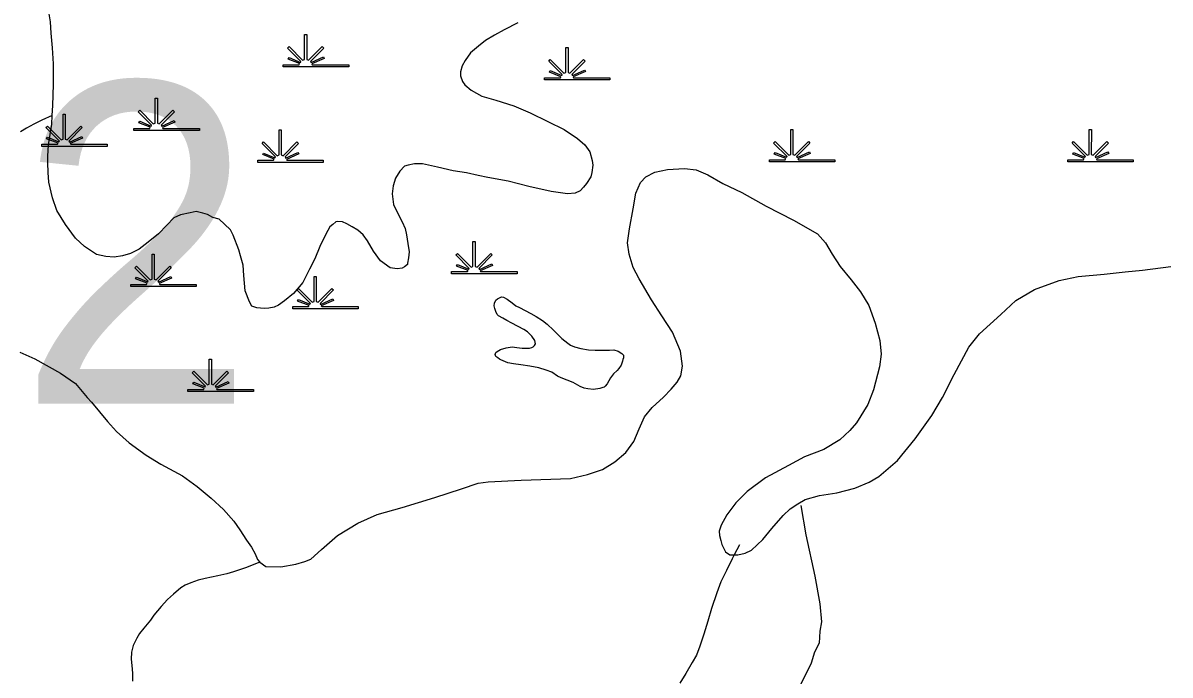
# Model space of a CAD drawing. Extents: x 2220236 to 2384410, y 720751 to 894131.
# Drawn here: x 2354215 to 2358025, y 841824 to 843988 of the extents above; entities that cross this region are included whole.
import ezdxf

# ---------------------------------------------------------------- set-up
doc = ezdxf.new("R2010")
doc.units = 0
doc.layers.add('Default', color=7, linetype='Continuous')

msp = doc.modelspace()

# ---------------------------------------------------------------- linework, layer by layer
at = {"layer": 'Default'}
for points in [[(2354312.1, 843681.3), (2354313.7, 843714.1), (2354316.7, 843784.2), (2354315.9, 843852.1), (2354313.4, 843906.1), (2354308.8, 843954.5), (2354306.3, 843992.2), (2354300, 844032), (2354291.6, 844060.5), (2354287.4, 844084), (2354283.2, 844089.7), (2354256.5, 844141.8), (2354232, 844194.9), (2354201.4, 844252.8)], [(2355858.5, 843989), (2355812.9, 843965.8), (2355781.1, 843948.1), (2355751.3, 843929.8), (2355727.5, 843911.5), (2355701.8, 843889.1), (2355683.8, 843863.1), (2355674.3, 843846.3), (2355668.6, 843826.3), (2355668.5, 843812.2), (2355674.8, 843794.4), (2355682.9, 843782.6), (2355703.3, 843765.4), (2355739.5, 843745.5), (2355785.7, 843731.7), (2355845.9, 843712.8), (2355900, 843689.7), (2355958.6, 843661.6), (2356012.9, 843634.3), (2356057.1, 843604.9), (2356081.2, 843583.9), (2356097.6, 843560), (2356106, 843531.4), (2356108.3, 843516.1), (2356104.4, 843492), (2356100.7, 843478), (2356086.8, 843455.2), (2356077.1, 843443.3), (2356065.2, 843431.3), (2356049.4, 843423.4), (2356023.3, 843420.7), (2355969.1, 843428.4), (2355894.9, 843445)], [(2354312.1, 843681.3), (2354278.2, 843666.1), (2354250.6, 843651.8), (2354226.5, 843639.3), (2354206.6, 843627)], [(2355894.9, 843445), (2355826.9, 843462.6), (2355758.8, 843475.5), (2355726.7, 843481.5), (2355688.6, 843490.7), (2355644.3, 843497.8), (2355592.3, 843509.8), (2355542.3, 843520.8), (2355516, 843520.4), (2355494.2, 843516.3), (2355482.2, 843512.5), (2355466.4, 843496.4), (2355452.6, 843473.5), (2355445.1, 843447.9), (2355441.3, 843421.5), (2355445.7, 843385.6), (2355457.9, 843359.9), (2355474.3, 843328.4), (2355484.7, 843305.8), (2355488.9, 843284.6), (2355493.3, 843256.3), (2355497.8, 843228.5), (2355495.9, 843208.8), (2355492.1, 843190.6), (2355492.3, 843186.3), (2355482.1, 843178.7), (2355474.4, 843174.1), (2355458.4, 843171.8), (2355434.3, 843175.7), (2355402.1, 843199), (2355379.5, 843230.9), (2355359.1, 843264.6), (2355344.8, 843284.7), (2355326.8, 843300.3), (2355308.6, 843311.7), (2355290.4, 843321.8), (2355276.4, 843327.8), (2355258.3, 843329.4), (2355254.4, 843327.6), (2355244.6, 843319), (2355234.7, 843311.3), (2355221, 843286.8), (2355201.3, 843246.6), (2355184, 843204.9), (2355166.3, 843170.7), (2355144.8, 843126.2), (2355113.2, 843089.7), (2355083.6, 843065.6), (2355063.9, 843051.6), (2355049.7, 843045.1), (2355031.8, 843041.1), (2355015.7, 843040.5), (2355003.9, 843041), (2354991.7, 843042.1), (2354975.7, 843048), (2354967.6, 843062.4), (2354953.3, 843099.6), (2354948.6, 843150.3), (2354946.2, 843183.7), (2354937.7, 843215.5), (2354931.6, 843235.6), (2354912.9, 843283.4), (2354904.6, 843301.1), (2354884.5, 843320.6), (2354866.4, 843337.3), (2354846.1, 843343), (2354828, 843352.1), (2354812.1, 843356.4), (2354789.9, 843362.1), (2354770, 843358), (2354738.1, 843351.7), (2354716.2, 843341), (2354692.6, 843317.1), (2354664.9, 843288.7), (2354631.3, 843260.4), (2354601.3, 843237.8), (2354571.7, 843223.5), (2354545.8, 843214.9), (2354517.8, 843210.5), (2354489.8, 843212.6), (2354459.6, 843219.6), (2354419.5, 843245.8), (2354389.1, 843273.5), (2354356.4, 843318.7), (2354327.9, 843366.1), (2354313.4, 843408.2), (2354300.8, 843460.2), (2354298.5, 843492), (2354297.8, 843524.1), (2354297.6, 843546.1), (2354299.3, 843583.9), (2354310.6, 843652.6), (2354312.1, 843681.3)], [(2355001.9, 842198), (2355021.2, 842184), (2355071.2, 842182.8), (2355121, 842191.4), (2355151.5, 842200.8), (2355170.9, 842208.2), (2355206.3, 842240.8), (2355259.9, 842287.3), (2355327.5, 842327.8), (2355391, 842356.7), (2355475, 842379.8), (2355582.6, 842413.1), (2355672, 842442), (2355726.4, 842460.7), (2355760, 842465.3), (2355869.8, 842470.8), (2356034, 842476.5), (2356089.6, 842489.6), (2356139.5, 842505.5), (2356181.4, 842531.8), (2356216.9, 842562.8), (2356244.3, 842599.4), (2356261.9, 842641.1), (2356279.3, 842681.2), (2356305, 842711.8), (2356342.6, 842746.2), (2356368.5, 842772.5), (2356388.2, 842796.3), (2356399.8, 842816.4), (2356405.4, 842848.8), (2356398.8, 842898.4), (2356372.2, 842962.3), (2356337.5, 843015.7), (2356302.8, 843069.5), (2356261.9, 843139), (2356241.3, 843176.9), (2356229, 843220.7), (2356222.5, 843258.9), (2356229.8, 843305.1), (2356241.2, 843371.2), (2356250.6, 843423.5), (2356266.2, 843459.2), (2356283.8, 843477.3), (2356313.4, 843493.3), (2356355.7, 843502.3), (2356411.7, 843505.5), (2356450.9, 843500.6), (2356489.7, 843484.1), (2356540.1, 843455), (2356602.7, 843425.4), (2356683, 843380.4), (2356773.9, 843333.3), (2356854.2, 843288), (2356880.6, 843258.9), (2356903.2, 843221), (2356929.5, 843179.5), (2356966.1, 843136), (2356996.6, 843096.2), (2357025, 843050.4), (2357045.8, 842992.2), (2357060.6, 842934.7), (2357065.1, 842888.9), (2357059.6, 842846.7), (2357040.4, 842770.4), (2357021.1, 842722), (2356983.8, 842661.4), (2356961.9, 842635.3), (2356928.4, 842605), (2356874.9, 842572.6), (2356811.2, 842547.7), (2356757.6, 842519.3), (2356681.8, 842478.4), (2356620.3, 842433.2), (2356582.8, 842394.9), (2356553.3, 842355), (2356533.7, 842320.7), (2356527.9, 842300.8), (2356528.2, 842286.7), (2356532.4, 842270.4), (2356536.6, 842256.8), (2356548.8, 842232.7), (2356563, 842222.5), (2356577.7, 842223.1)], [(2356577.7, 842223.1), (2356588.9, 842222.9), (2356613.9, 842227.8), (2356634.9, 842237.9), (2356672.4, 842273.9), (2356701.8, 842310.2), (2356739.5, 842352.8), (2356763.2, 842375.1), (2356789.1, 842391.9), (2356812.8, 842406), (2356860.8, 842420.1), (2356918.5, 842429), (2356978.3, 842443.9), (2357025.1, 842463.9), (2357058.1, 842482.3), (2357119.3, 842535.7), (2357178.4, 842608), (2357233.6, 842684.8), (2357268.9, 842745.3), (2357307.8, 842821.7), (2357356.9, 842912.4), (2357392.2, 842956.5), (2357462.8, 843020.1), (2357513.1, 843066.5), (2357574.6, 843103.4), (2357656.4, 843133.7), (2357720.2, 843147.1), (2357805.9, 843153.9), (2357876.1, 843162.4), (2357934, 843167.4), (2358027.7, 843180.1)], [(2356166.7, 842810.2), (2356155.7, 842790), (2356149.1, 842782.5), (2356145, 842779.8), (2356141.1, 842778), (2356131.1, 842774.3), (2356110.5, 842771.1), (2356091.1, 842773.6), (2356078.5, 842776.4), (2356065.2, 842781.4), (2356042.9, 842795.3), (2356022.6, 842802.6), (2356002.6, 842810), (2355990.5, 842816.1), (2355971.3, 842829.4), (2355952.3, 842835.9), (2355928.4, 842843.1), (2355898.3, 842849.4), (2355868.2, 842853.1), (2355844.1, 842857.1), (2355825.9, 842860.2), (2355801.9, 842870.1), (2355797.9, 842872.2), (2355791.8, 842876.2), (2355785.7, 842881.6), (2355783.8, 842888.1), (2355785.8, 842894.1), (2355789.6, 842898.2), (2355801.5, 842904.5), (2355819.6, 842910.2), (2355839.6, 842912.7), (2355855.4, 842910.7), (2355873.5, 842909.1), (2355887.6, 842908.7), (2355897.5, 842909.1), (2355905.6, 842911.1), (2355909.5, 842912.9), (2355914.5, 842918), (2355917.2, 842923.1), (2355915.2, 842933.8), (2355905, 842948.8), (2355891, 842963), (2355878.9, 842970.7), (2355838.6, 842992.1), (2355822.5, 843000.6), (2355808.4, 843008.2), (2355794.3, 843015.8), (2355790.2, 843020.6), (2355785.8, 843030.3), (2355781.8, 843040), (2355779.8, 843049.7), (2355781.7, 843058), (2355785.6, 843068), (2355791.7, 843072.2), (2355803.9, 843079.3), (2355811.5, 843077.9), (2355823.5, 843071.9), (2355839.8, 843058.7), (2355852, 843049.4), (2355863.7, 843043.3), (2355902, 843023.5), (2355920.1, 843013.4), (2355940.7, 843000.5), (2355956.6, 842988), (2355976.8, 842968.2), (2356005.1, 842940.8), (2356025.1, 842925.2), (2356033.3, 842918.9), (2356047.3, 842913), (2356067.6, 842907.2), (2356093.6, 842903.4), (2356115.7, 842901.6), (2356137.7, 842901.9), (2356163.6, 842902), (2356177, 842903.5), (2356191.6, 842899.2), (2356203.8, 842890.5), (2356209.9, 842885.1), (2356209.9, 842876.9), (2356207.9, 842870.9), (2356206.1, 842865.3), (2356202.1, 842852.7), (2356194.3, 842840.9), (2356188.3, 842835), (2356176.4, 842823), (2356166.7, 842810.2)], [(2354204.4, 842895), (2354254.5, 842873.1), (2354339.2, 842825.7), (2354389.8, 842791), (2354411.9, 842764.7), (2354428.2, 842745), (2354442.6, 842729.2), (2354495.4, 842665.7), (2354525.6, 842632.4), (2354568.2, 842594.8), (2354624.7, 842553.5), (2354672.8, 842524.2), (2354745.4, 842484.5)], [(2354745.4, 842484.5), (2354793.7, 842449.8), (2354840.3, 842410.6), (2354880.9, 842372.9), (2354915.3, 842334.9), (2354935.5, 842305.2), (2354957.9, 842271.7), (2354974.3, 842247.7), (2354986.7, 842226.3), (2354994, 842207.5), (2355001.9, 842198)], [(2356798.2, 842386.9), (2356815.4, 842289.2), (2356845, 842151.5), (2356862.2, 842059.8), (2356866.9, 841999.8), (2356861.3, 841969.7), (2356859.7, 841929.8), (2356844.1, 841899.6), (2356832.6, 841863.5), (2356795.5, 841787.1), (2356758.2, 841730.6)], [(2356595.4, 842255.9), (2356577.7, 842223.1)], [(2356577.7, 842223.1), (2356570.1, 842209), (2356551.6, 842170.5), (2356532.8, 842132.6), (2356519.2, 842096.9), (2356502, 842044.4), (2356490.2, 842002.2), (2356476.3, 841959), (2356463.4, 841919.7), (2356451.8, 841889.7), (2356438.1, 841865.5), (2356416.6, 841829.2), (2356396.2, 841797.2)], [(2355001.9, 842198), (2354954.1, 842179.6), (2354914.3, 842165.9), (2354892.2, 842160), (2354862.6, 842152.9), (2354820.7, 842144), (2354796.6, 842138.1), (2354772.7, 842129.5), (2354754, 842122.2), (2354738.9, 842113.4), (2354715.1, 842092.7), (2354695.5, 842074.9), (2354673.8, 842051), (2354650.1, 842022.1), (2354638.3, 842005.9), (2354616.7, 841979.7), (2354602.6, 841961.8), (2354592.8, 841945.9), (2354581.3, 841921.5), (2354575.7, 841899.3), (2354573.9, 841876.9), (2354576.1, 841855.6), (2354578.5, 841829.5), (2354578.6, 841803.2)]]:
    msp.add_lwpolyline(points, dxfattribs=at)
for points in [[(2355079.4, 843849.5), (2355132, 843849.6), (2355134, 843853.2), (2355095.8, 843868), (2355098.7, 843873.2), (2355136.4, 843857.4), (2355138, 843860.3), (2355093.6, 843904.9), (2355098.7, 843910), (2355144, 843864.5), (2355150.3, 843866.9), (2355150.3, 843950), (2355157.6, 843950), (2355157.5, 843866.9), (2355163.9, 843864.5), (2355209.2, 843910), (2355214.3, 843904.9), (2355169.9, 843860.3), (2355171.9, 843856.7), (2355212.8, 843875.3), (2355215.2, 843870.3), (2355174.3, 843852.5), (2355175.9, 843849.6), (2355296.9, 843849.5), (2355296.9, 843842.4), (2355079.4, 843842.4)], [(2355947.3, 843806.2), (2355999.9, 843806.3), (2356001.9, 843809.9), (2355963.6, 843824.7), (2355966.5, 843829.9), (2356004.3, 843814.2), (2356005.9, 843817), (2355961.4, 843861.6), (2355966.6, 843866.7), (2356011.9, 843821.2), (2356018.2, 843823.6), (2356018.2, 843906.7), (2356025.4, 843906.7), (2356025.4, 843823.6), (2356031.7, 843821.2), (2356077.1, 843866.7), (2356082.2, 843861.6), (2356037.8, 843817), (2356039.8, 843813.4), (2356080.6, 843832), (2356083.1, 843827), (2356042.1, 843809.2), (2356043.7, 843806.3), (2356164.8, 843806.2), (2356164.8, 843799.1), (2355947.3, 843799.1)], [(2354583.4, 843638.2), (2354636, 843638.3), (2354638, 843641.9), (2354599.8, 843656.7), (2354602.7, 843661.9), (2354640.4, 843646.2), (2354642, 843649), (2354597.5, 843693.6), (2354602.7, 843698.7), (2354648, 843653.2), (2354654.3, 843655.6), (2354654.3, 843738.7), (2354661.5, 843738.7), (2354661.5, 843655.6), (2354667.8, 843653.2), (2354713.2, 843698.7), (2354718.3, 843693.6), (2354673.9, 843649), (2354675.9, 843645.4), (2354716.8, 843664), (2354719.2, 843659), (2354678.2, 843641.2), (2354679.8, 843638.3), (2354800.9, 843638.2), (2354800.9, 843631.1), (2354583.4, 843631.1)], [(2354277.3, 843585.4), (2354329.9, 843585.4), (2354331.9, 843589), (2354293.7, 843603.9), (2354296.6, 843609.1), (2354334.3, 843593.3), (2354335.9, 843596.2), (2354291.5, 843640.8), (2354296.6, 843645.9), (2354341.9, 843600.4), (2354348.2, 843602.8), (2354348.2, 843685.9), (2354355.5, 843685.9), (2354355.5, 843602.8), (2354361.8, 843600.4), (2354407.1, 843645.9), (2354412.2, 843640.8), (2354367.8, 843596.2), (2354369.8, 843592.6), (2354410.7, 843611.2), (2354413.1, 843606.2), (2354372.2, 843588.4), (2354373.8, 843585.4), (2354494.8, 843585.4), (2354494.8, 843578.3), (2354277.3, 843578.3)], [(2354995, 843532.5), (2355047.6, 843532.6), (2355049.6, 843536.2), (2355011.4, 843551.1), (2355014.3, 843556.3), (2355052, 843540.5), (2355053.6, 843543.4), (2355009.1, 843587.9), (2355014.3, 843593.1), (2355059.6, 843547.6), (2355065.9, 843550), (2355065.9, 843633), (2355073.1, 843633), (2355073.1, 843550), (2355079.4, 843547.6), (2355124.8, 843593.1), (2355129.9, 843587.9), (2355085.5, 843543.4), (2355087.5, 843539.8), (2355128.4, 843558.4), (2355130.8, 843553.4), (2355089.8, 843535.5), (2355091.4, 843532.6), (2355212.5, 843532.5), (2355212.5, 843525.4), (2354995, 843525.4)], [(2356694.1, 843534.3), (2356746.7, 843534.4), (2356748.7, 843538), (2356710.5, 843552.9), (2356713.4, 843558), (2356751.1, 843542.3), (2356752.7, 843545.2), (2356708.3, 843589.7), (2356713.4, 843594.8), (2356758.7, 843549.4), (2356765, 843551.8), (2356765, 843634.8), (2356772.3, 843634.8), (2356772.3, 843551.8), (2356778.6, 843549.4), (2356823.9, 843594.8), (2356829, 843589.7), (2356784.6, 843545.2), (2356786.6, 843541.6), (2356827.5, 843560.2), (2356829.9, 843555.1), (2356789, 843537.3), (2356790.6, 843534.4), (2356911.6, 843534.3), (2356911.6, 843527.2), (2356694.1, 843527.2)], [(2357685.4, 843534.3), (2357738, 843534.4), (2357740, 843538), (2357701.8, 843552.9), (2357704.7, 843558), (2357742.4, 843542.3), (2357744, 843545.2), (2357699.6, 843589.7), (2357704.7, 843594.8), (2357750, 843549.4), (2357756.3, 843551.8), (2357756.3, 843634.8), (2357763.6, 843634.8), (2357763.5, 843551.8), (2357769.9, 843549.4), (2357815.2, 843594.8), (2357820.3, 843589.7), (2357775.9, 843545.2), (2357777.9, 843541.6), (2357818.8, 843560.2), (2357821.2, 843555.1), (2357780.2, 843537.3), (2357781.9, 843534.4), (2357902.9, 843534.3), (2357902.9, 843527.2), (2357685.4, 843527.2)], [(2355638.8, 843162.8), (2355691.4, 843162.9), (2355693.4, 843166.5), (2355655.1, 843181.3), (2355658, 843186.5), (2355695.8, 843170.8), (2355697.4, 843173.6), (2355652.9, 843218.2), (2355658.1, 843223.3), (2355703.3, 843177.8), (2355709.7, 843180.2), (2355709.7, 843263.3), (2355716.9, 843263.3), (2355716.9, 843180.2), (2355723.2, 843177.8), (2355768.5, 843223.3), (2355773.7, 843218.2), (2355729.2, 843173.6), (2355731.2, 843170), (2355772.1, 843188.6), (2355774.6, 843183.6), (2355733.6, 843165.8), (2355735.2, 843162.9), (2355856.3, 843162.8), (2355856.3, 843155.7), (2355638.8, 843155.7)], [(2354572.8, 843120.5), (2354625.4, 843120.6), (2354627.4, 843124.2), (2354589.2, 843139), (2354592.1, 843144.2), (2354629.8, 843128.5), (2354631.4, 843131.4), (2354587, 843175.9), (2354592.1, 843181), (2354637.4, 843135.6), (2354643.7, 843137.9), (2354643.7, 843221), (2354651, 843221), (2354651, 843137.9), (2354657.3, 843135.6), (2354702.6, 843181), (2354707.7, 843175.9), (2354663.3, 843131.4), (2354665.3, 843127.8), (2354706.2, 843146.4), (2354708.6, 843141.3), (2354667.7, 843123.5), (2354669.3, 843120.6), (2354790.3, 843120.5), (2354790.3, 843113.4), (2354572.8, 843113.4)], [(2355111.1, 843046.6), (2355163.7, 843046.7), (2355165.7, 843050.3), (2355127.4, 843065.1), (2355130.3, 843070.3), (2355168.1, 843054.5), (2355169.7, 843057.4), (2355125.2, 843102), (2355130.4, 843107.1), (2355175.7, 843061.6), (2355182, 843064), (2355182, 843147.1), (2355189.2, 843147.1), (2355189.2, 843064), (2355195.5, 843061.6), (2355240.9, 843107.1), (2355246, 843102), (2355201.6, 843057.4), (2355203.6, 843053.8), (2355244.4, 843072.4), (2355246.9, 843067.4), (2355205.9, 843049.6), (2355207.5, 843046.7), (2355328.6, 843046.6), (2355328.6, 843039.5), (2355111.1, 843039.5)], [(2354762.8, 842771.9), (2354815.4, 842772), (2354817.4, 842775.6), (2354779.2, 842790.4), (2354782.1, 842795.6), (2354819.8, 842779.9), (2354821.4, 842782.7), (2354777, 842827.3), (2354782.1, 842832.4), (2354827.4, 842786.9), (2354833.7, 842789.3), (2354833.7, 842872.4), (2354841, 842872.4), (2354840.9, 842789.3), (2354847.3, 842786.9), (2354892.6, 842832.4), (2354897.7, 842827.3), (2354853.3, 842782.7), (2354855.3, 842779.1), (2354896.2, 842797.7), (2354898.6, 842792.7), (2354857.6, 842774.9), (2354859.3, 842772), (2354980.3, 842771.9), (2354980.3, 842764.8), (2354762.8, 842764.8)]]:
    msp.add_lwpolyline(points, close=True, dxfattribs=at)

# ---------------------------------------------------------------- texts
msp.add_text('222', height=1066.27, dxfattribs=at).set_placement((2352608.2, 842724.1))

doc.saveas('drawing.dxf')
